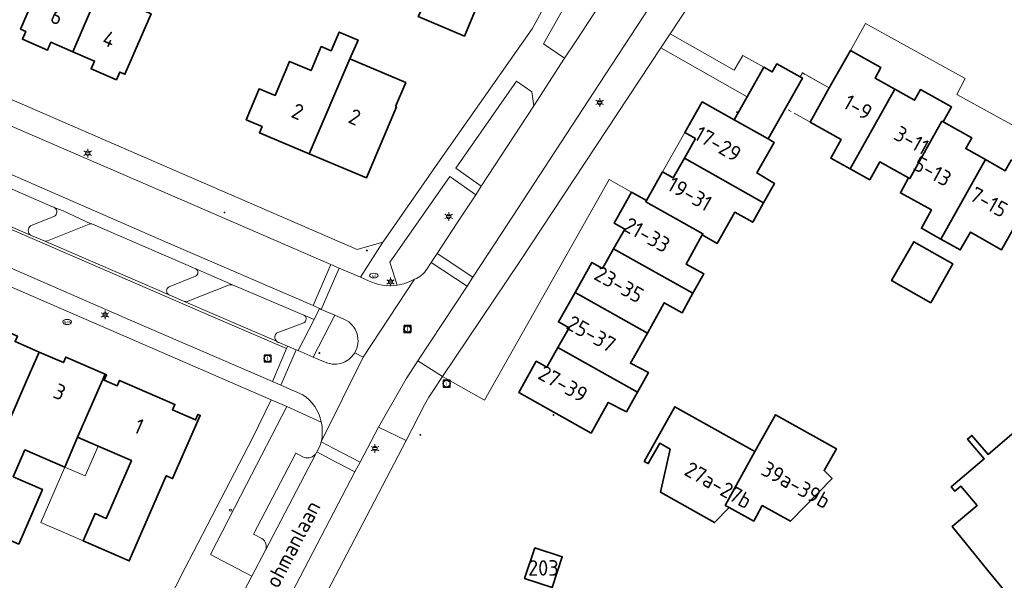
# Model space of a CAD drawing. Header units: metres. Extents: x 140853 to 145288, y 474558 to 480269.
# Tile 304 of 428: x 144495 to 144609, y 478325 to 478390. Entities that reach past the tile are written whole.
import ezdxf
from ezdxf.enums import TextEntityAlignment as Align

# ---------------------------------------------------------------- set-up
doc = ezdxf.new("R2010")
doc.units = ezdxf.units.M
doc.header["$MEASUREMENT"] = 0
doc.linetypes.add('AM-AS', pattern=[16, 10, -2, 2, -2])
for name, color, linetype, lineweight in [('B-WE-AM-AS_SPOOR_RAIL-G', 10, 'AM-AS', 18), ('B-WE-GR-BEPLANTING_CULTUUR_HEESTERS-G', 90, 'Continuous', 18), ('B-WE-GR-GRAS_KRUIDENRIJK-G', 80, 'Continuous', 18), ('B-WE-GR-GROENVOORZIENING-G', 80, 'Continuous', 18), ('B-WE-KL-ET_LS_OV_LICHTMAST-S', 190, 'Continuous', 18), ('B-WE-KL-GAS_PUT-S', 30, 'Continuous', 18), ('B-WE-KL-WATER_BRANDLEIDING_PUT-S', 150, 'Continuous', 18), ('B-WE-KL-WATER_PUT-S', 170, 'Continuous', 18), ('B-WE-OG-BEBOUWING-G', 7, 'Continuous', 35), ('B-WE-OG-BEBOUWING_BIJGEBOUW-G', 7, 'Continuous', 18), ('B-WE-OG-BEBOUWING_HUISNUMMER-T18', 10, 'Continuous', 18), ('B-WE-OG-BEBOUWING_STRAATNAAM-T18', 10, 'Continuous', 18), ('B-WE-OG-TERREIN_ERF-G', 7, 'Continuous', 18), ('B-WE-RI-GWA_RIOOLPUT-S', 30, 'Continuous', 18), ('B-WE-VH-GOOT-G', 170, 'Continuous', 18), ('B-WE-VH-VERHARDING_BETONSTRAATSTEEN-G', 252, 'Continuous', 18), ('B-WE-VH-VERHARDING_TEGEL-G', 252, 'Continuous', 18), ('X-XX-XX-ALGEMEEN-S', 7, 'Continuous', 18)]:
    doc.layers.add(name, color=color, linetype=linetype, lineweight=lineweight)
doc.styles.add('NLCS-ISO', font='txt')

# ---------------------------------------------------------------- blocks, each defined once
blk = doc.blocks.new('SIE-WEG_AFVALBAK_TYPE_01')
for radius in [0.25, 0.156]:
    blk.add_circle((0, 0), radius)
blk = doc.blocks.new('B-SIE-WEG_LICHTMAST-SO')
at = {"ltscale": 0.1}
for p, q in [((-1.1, 0.63), (-2.19, 1.27)), ((0, 1.27), (0, 2.53)), ((1.1, 0.63), (2.19, 1.27)), ((-1.1, -0.63), (-2.19, -1.27)), ((0, -1.27), (0, -2.53)), ((1.1, -0.63), (2.19, -1.27))]:
    blk.add_line(p, q, dxfattribs=at)
at = {"flags": 128}
for points in [[(-1.16, 0.5), (1.16, 0.5)], [(-1.16, -0.5), (1.16, -0.5)]]:
    blk.add_lwpolyline(points, dxfattribs=at)
at = {"ltscale": 0.1}
blk.add_circle((0, 0), 1.27, dxfattribs=at)
at = {"style": 'NLCS-ISO'}
blk.add_attdef('TYPE', text='', height=1.8, dxfattribs=at).set_placement((0, 2.53), align=Align.BOTTOM_CENTER)
blk = doc.blocks.new('SRI-PUT_INSPECTIE-SO')
at = {"lineweight": -3, "flags": 128}
blk.add_lwpolyline([(-2, -2), (2, -2), (2, 2), (-2, 2)], close=True, dxfattribs=at)
at = {"lineweight": -3, "ltscale": 1.5}
blk.add_circle((0, 0), 2, dxfattribs=at)
at = {"ltscale": 0.1, "style": 'NLCS-ISO'}
blk.add_text('I', height=2.5, dxfattribs=at).set_placement((0, -0.01), align=Align.MIDDLE_CENTER)
blk = doc.blocks.new('SKL-WATERLEIDINGPUT-SO')
at = {"color": 0, "linetype": 'ByBlock', "lineweight": 18}
blk.add_ellipse((0, 0), major_axis=(2.5, 0), ratio=0.54, dxfattribs=at)
at = {"color": 0, "linetype": 'ByBlock', "lineweight": 18, "style": 'NLCS-ISO'}
blk.add_text('wl', height=1.8, dxfattribs=at).set_placement((0, 0), align=Align.MIDDLE_CENTER)
blk = doc.blocks.new('SKL-GAS_PUT-SO')
at = {"color": 0, "linetype": 'ByBlock', "lineweight": 18}
blk.add_ellipse((0, 0), major_axis=(2.5, 0), ratio=0.601255, dxfattribs=at)
at = {"color": 0, "linetype": 'ByBlock', "lineweight": 18, "style": 'NLCS-ISO'}
blk.add_text('gas', height=1.8, dxfattribs=at).set_placement((0.12, 0.3), align=Align.MIDDLE_CENTER)
blk = doc.blocks.new('SIE-WEG_STRAATPOT_BRANDKRAAN-SO')
blk.add_ellipse((0, 0), major_axis=(-0.729, 0), ratio=0.685994)
at = {"style": 'NLCS-ISO'}
blk.add_text('BR', height=0.4, dxfattribs=at).set_placement((-0.3, -0.15))

msp = doc.modelspace()

# ---------------------------------------------------------------- linework, layer by layer
at = {"layer": 'B-WE-AM-AS_SPOOR_RAIL-G', "ltscale": 0.2, "flags": 128}
msp.add_lwpolyline([(144589.037, 478382.429), (144585.909, 478384.19), (144585.646, 478383.719), (144585.909, 478383.573), (144583.942, 478380.066), (144586.801, 478378.456), (144589.037, 478382.429)], close=True, dxfattribs=at)
at = {"layer": 'B-WE-GR-BEPLANTING_CULTUUR_HEESTERS-G', "ltscale": 0.2, "flags": 128}
msp.add_lwpolyline([(144566.048, 478370.314), (144567.785, 478369.333), (144569.671, 478372.674), (144572.253, 478377.246), (144574.258, 478380.797), (144577.991, 478378.722), (144579.48, 478381.388), (144569.471, 478387.106), (144553.062, 478362.269), (144544.085, 478348.869), (144548.98, 478346.128), (144563.456, 478371.774), (144566.048, 478370.314)], close=True, dxfattribs=at)
for points in [[(144496.213, 478366.405, 0.4958525), (144496.215, 478365.32), (144496.215, 478365.32), (144497.788, 478364.666), (144497.788, 478364.666, 0.1825634), (144498.188, 478364.647), (144498.188, 478364.647), (144503.036, 478366.603), (144503.036, 478366.603, -0.126544), (144503.226, 478366.649), (144503.226, 478366.649), (144500, 478368.16), (144499.046, 478368.496), (144499.046, 478368.496, -0.5252368), (144498.993, 478367.527), (144498.993, 478367.527), (144496.213, 478366.405)], [(144512.333, 478359.309, 0.6510564), (144512.317, 478358.369), (144512.317, 478358.369), (144514.007, 478357.638), (144514.432, 478357.624), (144519.219, 478359.514), (144519.219, 478359.514, -0.1079404), (144519.691, 478359.541), (144519.691, 478359.541), (144515.407, 478361.392), (144515.407, 478361.392, -0.6478441), (144515.385, 478360.543), (144515.385, 478360.543), (144512.333, 478359.309)], [(144526.095, 478352.41), (144527.071, 478352.006), (144527.312, 478351.909), (144529.176, 478355.532), (144527.974, 478356.027), (144527.974, 478356.027, -0.6180785), (144527.969, 478355.142), (144527.969, 478355.142), (144524.944, 478354.015), (144524.944, 478354.015, 0.5169232), (144524.803, 478352.98), (144524.803, 478352.98, 0.1756496), (144525.201, 478352.808), (144525.201, 478352.808), (144526.095, 478352.41)]]:
    msp.add_lwpolyline(points, format="xyb", close=True, dxfattribs=at)
at = {"layer": 'B-WE-GR-GRAS_KRUIDENRIJK-G', "ltscale": 0.2, "flags": 128}
for points in [[(144575.667, 478413.153), (144571.309, 478415.619), (144558.709, 478392.629), (144555.843, 478387.563), (144558.284, 478385.899), (144559.617, 478387.897), (144574.156, 478410.141), (144574.855, 478411.193), (144574.855, 478411.193, 0.08876), (144575.667, 478413.153)], [(144542.257, 478361.377), (144542.759, 478362.133), (144543.45, 478363.189), (144545.794, 478366.768), (144547.95, 478369.996), (144544.933, 478372.118), (144538.544, 478362.987), (144537.98, 478362.181), (144538.817, 478359.505), (144538.817, 478359.505, 0.0951061), (144540.833, 478360.207), (144540.833, 478360.207, 0.1811865), (144542.257, 478361.377)], [(144521.93, 478325.68), (144523.512, 478328.692), (144523.512, 478328.692, 0.3896371), (144523.093, 478330.04), (144523.093, 478330.04), (144522.121, 478330.548), (144527.048, 478339.962), (144528.02, 478339.469), (144528.02, 478339.469, 0.296295), (144529.367, 478339.91), (144529.367, 478339.91), (144529.491, 478340.116), (144529.855, 478340.859), (144529.993, 478341.28), (144529.993, 478341.28, 0.1053537), (144529.997, 478343.596), (144529.997, 478343.596), (144526.017, 478345.401), (144521.322, 478336.347), (144517.111, 478328.178), (144518.445, 478327.486), (144521.93, 478325.68)]]:
    msp.add_lwpolyline(points, format="xyb", close=True, dxfattribs=at)
for points in [[(144583.767, 478408.783), (144570.533, 478388.73), (144577.999, 478384.478), (144578.992, 478386.22), (144581.409, 478384.842), (144582.41, 478384.285), (144582.939, 478385.228), (144585.646, 478383.719), (144585.909, 478384.19), (144589.037, 478382.429), (144591.489, 478386.785), (144593.228, 478389.906), (144604.804, 478383.523), (144603.874, 478381.675), (144616.405, 478374.761), (144618.451, 478379.96), (144618.74, 478380.792), (144619.572, 478380.503), (144620.425, 478382.647), (144621.931, 478386.487), (144622.146, 478387.198), (144605.171, 478396.732), (144583.767, 478408.783)], [(144554.686, 478380.334), (144554.487, 478381.97), (144552.68, 478383.203), (144545.618, 478373.118), (144548.588, 478370.993), (144554.686, 478380.334)]]:
    msp.add_lwpolyline(points, close=True, dxfattribs=at)
at = {"layer": 'B-WE-GR-GROENVOORZIENING-G', "ltscale": 0.2, "flags": 128}
msp.add_lwpolyline([(144487.563, 478373.504), (144498.763, 478368.614), (144498.763, 478368.614, -0.1332165), (144499.046, 478368.496), (144499.046, 478368.496), (144500, 478368.16), (144503.226, 478366.649), (144503.226, 478366.649, -0.1284414), (144503.413, 478366.595), (144503.413, 478366.595), (144515.407, 478361.392), (144515.407, 478361.392), (144519.691, 478359.541), (144527.974, 478356.027), (144529.176, 478355.532), (144529.814, 478356.773), (144529.053, 478357.146), (144512.521, 478364.28), (144489.873, 478374.139)], format="xyb", dxfattribs=at)
msp.add_lwpolyline([(144531.584, 478356.029), (144529.049, 478351.153), (144530.265, 478350.627), (144530.265, 478350.627, 0.3985116), (144533.888, 478351.645), (144533.888, 478351.645, 0.4444465), (144532.697, 478355.526), (144532.697, 478355.526), (144531.584, 478356.029)], format="xyb", close=True, dxfattribs=at)
at = {"layer": 'B-WE-OG-BEBOUWING-G', "ltscale": 0.2, "flags": 128}
for points in [[(144506.686, 478399.497), (144503.031, 478401.08), (144502.248, 478399.272), (144498.476, 478400.905), (144496.557, 478396.473), (144497.924, 478395.881), (144495.059, 478389.265), (144495.656, 478389.006), (144495.266, 478388.107), (144498.203, 478386.835), (144498.592, 478387.735), (144501.118, 478386.641), (144504.166, 478393.679), (144505.079, 478395.788), (144506.686, 478399.497)], [(144504.166, 478393.679), (144501.118, 478386.641), (144503.644, 478385.547), (144503.255, 478384.647), (144506.191, 478383.376), (144506.581, 478384.275), (144507.177, 478384.017), (144510.225, 478391.055), (144504.166, 478393.679)], [(144541.396, 478390.994), (144541.279, 478390.719), (144546.646, 478388.449), (144547.94, 478391.507), (144542.579, 478393.774), (144541.396, 478390.994)], [(144528.597, 478374.779), (144533.327, 478385.797), (144534.271, 478387.984), (144532.085, 478388.928), (144531.141, 478386.741), (144529.998, 478387.235), (144528.819, 478384.446), (144526.31, 478385.506), (144524.639, 478381.555), (144522.797, 478382.334), (144521.278, 478378.741), (144523.119, 478377.964), (144522.807, 478377.227), (144528.597, 478374.779)], [(144591.469, 478373.02), (144596.645, 478382.291), (144594.353, 478383.571), (144595.041, 478384.802), (144591.489, 478386.785), (144589.037, 478382.429), (144586.801, 478378.456), (144590.407, 478376.427), (144589.21, 478374.278), (144591.469, 478373.02)], [(144533.327, 478385.797), (144528.597, 478374.779), (144535.242, 478371.97), (144538.738, 478380.242), (144538.637, 478380.284), (144539.809, 478383.057), (144533.327, 478385.797)], [(144577.991, 478378.722), (144581.94, 478376.497), (144583.942, 478380.066), (144585.909, 478383.573), (144585.646, 478383.719), (144582.939, 478385.228), (144582.41, 478384.285), (144581.409, 478384.842), (144579.48, 478381.388), (144577.991, 478378.722)], [(144596.645, 478382.291), (144591.469, 478373.02), (144593.727, 478371.761), (144594.9, 478373.826), (144598.255, 478371.971), (144598.394, 478371.893), (144602.117, 478378.56), (144602.266, 478378.477), (144603.241, 478380.223), (144599.625, 478382.242), (144598.937, 478381.011), (144596.645, 478382.291)], [(144581.94, 478376.497), (144577.991, 478378.722), (144574.258, 478380.797), (144572.253, 478377.246), (144573.481, 478376.552), (144572.19, 478374.267), (144581.394, 478369.07), (144582.656, 478371.327), (144580.627, 478372.561), (144582.614, 478376.104), (144581.94, 478376.497)], [(144602.266, 478378.477), (144602.117, 478378.56), (144598.394, 478371.893), (144598.255, 478371.971), (144597.302, 478370.225), (144600.927, 478368.246), (144599.74, 478366.126), (144601.999, 478364.86), (144607.186, 478374.097), (144604.897, 478375.382), (144605.588, 478376.612), (144602.266, 478378.477)], [(144574.268, 478365.348), (144576.02, 478364.348), (144578.048, 478367.983), (144580.131, 478366.813), (144581.394, 478369.07), (144572.19, 478374.267), (144570.899, 478371.981), (144569.671, 478372.674), (144567.785, 478369.333), (144567.714, 478369.208), (144574.342, 478365.48), (144574.268, 478365.348)], [(144601.999, 478364.86), (144604.259, 478363.595), (144605.452, 478365.667), (144609.048, 478363.614), (144613.767, 478372.019), (144610.165, 478374.041), (144609.475, 478372.812), (144607.186, 478374.097), (144601.999, 478364.86)], [(144573.189, 478358.557), (144574.438, 478360.825), (144572.387, 478361.947), (144574.268, 478365.348), (144574.342, 478365.48), (144567.714, 478369.208), (144567.785, 478369.333), (144566.048, 478370.314), (144564.028, 478366.721), (144565.257, 478366.03), (144563.97, 478363.742), (144573.189, 478358.557)], [(144600.823, 478357.466), (144603.377, 478361.995), (144598.848, 478364.549), (144596.279, 478360.028), (144600.823, 478357.466)], [(144567.893, 478353.944), (144569.856, 478357.455), (144571.939, 478356.289), (144573.189, 478358.557), (144563.97, 478363.742), (144562.683, 478361.454), (144561.454, 478362.146), (144559.497, 478358.666), (144567.893, 478353.944)], [(144566.746, 478347.056), (144568.037, 478349.334), (144565.93, 478350.433), (144567.893, 478353.944), (144559.497, 478358.666), (144557.565, 478355.232), (144558.794, 478354.541), (144557.507, 478352.253), (144566.746, 478347.056)], [(144486.585, 478352.349), (144485.131, 478348.996), (144488.64, 478347.475), (144487.023, 478343.877), (144489.76, 478342.682), (144488.497, 478339.79), (144483.602, 478341.927), (144482.093, 478338.471), (144487.231, 478336.229), (144485.949, 478333.291), (144487.35, 478332.679), (144488.702, 478332.091), (144495.76, 478348.372), (144497.214, 478351.725), (144494.415, 478352.938), (144494.694, 478353.581), (144488.317, 478356.345), (144486.585, 478352.349)], [(144566.746, 478347.056), (144557.507, 478352.253), (144556.22, 478349.965), (144554.991, 478350.656), (144552.953, 478347.032), (144561.356, 478342.306), (144563.348, 478345.877), (144565.455, 478344.778), (144566.746, 478347.056)], [(144488.702, 478332.091), (144494.848, 478329.417), (144497.601, 478335.767), (144494.214, 478337.236), (144495.569, 478340.361), (144500.192, 478338.357), (144501.692, 478341.817), (144504.878, 478349.166), (144500.318, 478351.142), (144500.039, 478350.5), (144497.214, 478351.725), (144495.76, 478348.372), (144488.702, 478332.091)], [(144507.93, 478339.112), (144505.018, 478332.396), (144503.725, 478332.957), (144502.344, 478329.773), (144507.693, 478327.454), (144511.981, 478337.345), (144512.715, 478337.027), (144515.942, 478344.369), (144515.667, 478344.488), (144515.389, 478343.846), (144512.719, 478345.003), (144512.998, 478345.645), (144506.557, 478348.438), (144506.278, 478347.795), (144504.765, 478348.452), (144505.043, 478349.094), (144504.878, 478349.166), (144501.692, 478341.817), (144504.067, 478340.787), (144507.93, 478339.112)], [(144580.393, 478340.169), (144571.104, 478345.368), (144567.529, 478339.02), (144567.991, 478338.76), (144569.326, 478341.13), (144570.538, 478340.447), (144569.431, 478335.432), (144575.703, 478331.91), (144577.411, 478333.642), (144576.952, 478333.893), (144580.393, 478340.169)], [(144577.411, 478333.642), (144580.261, 478332.08), (144581.246, 478333.877), (144584.509, 478332.089), (144589.362, 478337.04), (144588.433, 478337.95), (144589.857, 478340.493), (144582.788, 478344.449), (144580.393, 478340.169), (144576.952, 478333.893), (144577.411, 478333.642)], [(144553.623, 478325.403), (144556.842, 478324.361), (144557.997, 478327.929), (144554.834, 478328.968), (144553.623, 478325.403)]]:
    msp.add_lwpolyline(points, close=True, dxfattribs=at)
msp.add_lwpolyline([(144611.858, 478343.571), (144607.484, 478339.839), (144605.602, 478342.045), (144605.1, 478341.617), (144607.047, 478339.334), (144603.205, 478336.057), (144603.633, 478335.555), (144604.31, 478336.132), (144606.212, 478333.903), (144603.321, 478331.437), (144605.997, 478328.155), (144607.465, 478326.354), (144609.83, 478323.453), (144609.149, 478322.879), (144609.574, 478322.374)], dxfattribs=at)
at = {"layer": 'B-WE-OG-BEBOUWING_BIJGEBOUW-G', "ltscale": 0.2, "flags": 128}
msp.add_lwpolyline([(144502.344, 478329.773), (144503.725, 478332.957), (144505.018, 478332.396), (144507.93, 478339.112), (144504.067, 478340.787), (144502.567, 478337.327), (144500.192, 478338.357), (144497.4, 478331.917), (144502.344, 478329.773)], close=True, dxfattribs=at)
at = {"layer": 'B-WE-OG-TERREIN_ERF-G', "ltscale": 0.2, "flags": 128}
for points in [[(144489.602, 478382.993), (144512.652, 478372.996), (144534.169, 478363.638), (144535.906, 478364.151), (144537.154, 478364.52), (144537.175, 478364.526), (144543.544, 478373.691), (144554.518, 478389.306), (144568.586, 478414.959), (144567.773, 478417.672), (144567.757, 478417.725), (144554.457, 478425.154), (144543.65, 478431.266), (144527.471, 478440.312), (144527.377, 478440.255), (144500, 478455.526), (144478.654, 478467.492)], [(144616.405, 478374.761), (144603.874, 478381.675), (144604.804, 478383.523), (144593.228, 478389.906), (144591.489, 478386.785), (144595.041, 478384.802), (144594.353, 478383.571), (144596.645, 478382.291), (144598.937, 478381.011), (144599.625, 478382.242), (144603.241, 478380.223), (144602.266, 478378.477), (144605.588, 478376.612), (144604.897, 478375.382), (144607.186, 478374.097), (144607.186, 478374.097), (144609.475, 478372.812)], [(144613.767, 478372.019), (144609.048, 478363.614), (144605.452, 478365.667), (144604.259, 478363.595), (144601.999, 478364.86), (144599.74, 478366.126), (144600.927, 478368.246), (144597.302, 478370.225), (144598.255, 478371.971), (144594.9, 478373.826), (144593.727, 478371.761), (144591.469, 478373.02), (144589.21, 478374.278), (144590.407, 478376.427), (144586.801, 478378.456), (144589.037, 478382.429), (144585.909, 478384.19), (144585.646, 478383.719), (144585.909, 478383.573), (144583.942, 478380.066), (144581.94, 478376.497), (144582.614, 478376.104), (144580.627, 478372.561), (144582.656, 478371.327), (144581.394, 478369.07), (144580.131, 478366.813), (144578.048, 478367.983), (144576.02, 478364.348), (144574.268, 478365.348), (144572.387, 478361.947), (144574.438, 478360.825), (144573.189, 478358.557), (144571.939, 478356.289), (144569.856, 478357.455), (144567.893, 478353.944), (144565.93, 478350.433), (144568.037, 478349.334), (144566.746, 478347.056), (144565.455, 478344.778), (144563.348, 478345.877), (144561.356, 478342.306), (144552.953, 478347.032), (144554.991, 478350.656), (144556.22, 478349.965), (144557.507, 478352.253), (144558.794, 478354.541), (144557.565, 478355.232), (144559.497, 478358.666), (144561.454, 478362.146), (144562.683, 478361.454), (144563.97, 478363.742), (144565.257, 478366.03), (144564.028, 478366.721), (144566.048, 478370.314), (144563.456, 478371.774), (144548.98, 478346.128), (144544.085, 478348.869), (144542.957, 478347.188), (144542.483, 478346.466), (144541.991, 478345.583), (144539.857, 478341.439), (144522.433, 478308.031)], [(144494.461, 478288.364), (144499.53, 478298.251), (144499.983, 478299.127), (144510.954, 478320.337), (144514.192, 478326.635), (144515.159, 478328.515), (144522.031, 478341.811), (144524.189, 478346.193), (144524.189, 478346.193), (144466.77, 478371.105)], [(144494.415, 478352.938), (144497.214, 478351.725), (144500.039, 478350.5), (144500.318, 478351.142), (144504.878, 478349.166), (144505.043, 478349.094), (144504.765, 478348.452), (144506.278, 478347.795), (144506.557, 478348.438), (144512.998, 478345.645), (144512.719, 478345.003), (144515.389, 478343.846), (144515.667, 478344.488), (144515.942, 478344.369), (144512.715, 478337.027), (144511.981, 478337.345), (144507.693, 478327.454), (144502.344, 478329.773), (144503.725, 478332.957), (144505.018, 478332.396), (144507.93, 478339.112), (144504.067, 478340.787), (144501.692, 478341.817), (144500.192, 478338.357), (144495.569, 478340.361), (144494.214, 478337.236), (144497.601, 478335.767), (144494.848, 478329.417)], [(144609.574, 478322.374), (144609.149, 478322.879), (144609.83, 478323.453), (144607.465, 478326.354), (144605.997, 478328.155), (144603.321, 478331.437), (144606.212, 478333.903), (144604.31, 478336.132), (144603.633, 478335.555), (144603.205, 478336.057), (144607.047, 478339.334), (144605.1, 478341.617), (144605.602, 478342.045), (144607.484, 478339.839), (144611.858, 478343.571)]]:
    msp.add_lwpolyline(points, dxfattribs=at)
for points in [[(144501.118, 478386.641), (144498.592, 478387.735), (144498.203, 478386.835), (144495.266, 478388.107), (144495.656, 478389.006), (144495.059, 478389.265), (144497.924, 478395.881), (144496.557, 478396.473), (144498.476, 478400.905), (144502.248, 478399.272), (144503.031, 478401.08), (144506.686, 478399.497), (144505.079, 478395.788), (144504.166, 478393.679), (144510.225, 478391.055), (144507.177, 478384.017), (144506.581, 478384.275), (144506.191, 478383.376), (144503.255, 478384.647), (144503.644, 478385.547), (144501.118, 478386.641)], [(144542.579, 478393.774), (144547.94, 478391.507), (144546.646, 478388.449), (144541.279, 478390.719), (144541.396, 478390.994), (144542.579, 478393.774)], [(144529.998, 478387.235), (144531.141, 478386.741), (144532.085, 478388.928), (144534.271, 478387.984), (144533.327, 478385.797), (144539.809, 478383.057), (144538.637, 478380.284), (144538.738, 478380.242), (144535.242, 478371.97), (144528.597, 478374.779), (144522.807, 478377.227), (144523.119, 478377.964), (144521.278, 478378.741), (144522.797, 478382.334), (144524.639, 478381.555), (144526.31, 478385.506), (144528.819, 478384.446), (144529.998, 478387.235)], [(144572.19, 478374.267), (144573.481, 478376.552), (144572.253, 478377.246), (144569.671, 478372.674), (144570.899, 478371.981), (144572.19, 478374.267)], [(144600.823, 478357.466), (144596.279, 478360.028), (144598.848, 478364.549), (144603.377, 478361.995), (144600.823, 478357.466)], [(144580.393, 478340.169), (144582.788, 478344.449), (144589.857, 478340.493), (144588.433, 478337.95), (144589.362, 478337.04), (144584.509, 478332.089), (144581.246, 478333.877), (144580.261, 478332.08), (144577.411, 478333.642), (144575.703, 478331.91), (144569.431, 478335.432), (144570.538, 478340.447), (144569.326, 478341.13), (144567.991, 478338.76), (144567.529, 478339.02), (144571.104, 478345.368), (144580.393, 478340.169)], [(144553.623, 478325.403), (144554.834, 478328.968), (144557.997, 478327.929), (144556.842, 478324.361), (144553.623, 478325.403)]]:
    msp.add_lwpolyline(points, close=True, dxfattribs=at)
at = {"layer": 'B-WE-VH-GOOT-G', "ltscale": 0.2, "flags": 128}
msp.add_lwpolyline([(144468.683, 478376.925), (144517.402, 478355.827), (144525.968, 478352.144)], dxfattribs=at)
at = {"layer": 'B-WE-VH-VERHARDING_BETONSTRAATSTEEN-G', "ltscale": 0.2, "flags": 128}
msp.add_lwpolyline([(144568.586, 478414.959), (144554.518, 478389.306), (144543.544, 478373.691), (144537.175, 478364.526), (144537.154, 478364.52), (144534.576, 478360.419), (144535.498, 478360.023), (144535.498, 478360.023, 0.1518686), (144538.817, 478359.505), (144538.817, 478359.505), (144537.98, 478362.181), (144538.544, 478362.987), (144544.933, 478372.118), (144547.95, 478369.996), (144548.588, 478370.993), (144545.618, 478373.118), (144552.68, 478383.203), (144554.487, 478381.97), (144554.686, 478380.334), (144558.284, 478385.899), (144555.843, 478387.563), (144558.709, 478392.629)], format="xyb", dxfattribs=at)
for points in [[(144570.533, 478388.73), (144583.767, 478408.783), (144580.474, 478410.559), (144580.241, 478410.259), (144578.997, 478408.411), (144578.284, 478407.368), (144563.709, 478385.095), (144561.674, 478381.958), (144550.941, 478365.526), (144547.619, 478360.453), (144546.939, 478359.401), (144541.219, 478350.693), (144544.085, 478348.869), (144553.062, 478362.269), (144569.471, 478387.106), (144570.533, 478388.73)], [(144578.284, 478407.368), (144574.156, 478410.141), (144559.617, 478387.897), (144558.284, 478385.899), (144554.686, 478380.334), (144548.588, 478370.993), (144547.95, 478369.996), (144545.794, 478366.768), (144543.45, 478363.189), (144547.619, 478360.453), (144550.941, 478365.526), (144561.674, 478381.958), (144563.709, 478385.095), (144578.284, 478407.368)], [(144531.097, 478361.895), (144513.867, 478369.367), (144491.177, 478379.18), (144472.652, 478387.228), (144470.615, 478382.446), (144475.201, 478380.468), (144489.873, 478374.139), (144512.521, 478364.28), (144529.053, 478357.146), (144531.097, 478361.895)], [(144542.759, 478362.133), (144546.939, 478359.401), (144547.619, 478360.453), (144543.45, 478363.189), (144542.759, 478362.133)], [(144529.053, 478357.146), (144529.814, 478356.773), (144530.001, 478356.69), (144532.063, 478361.499), (144531.097, 478361.895), (144529.053, 478357.146)], [(144527.312, 478351.909), (144529.049, 478351.153), (144531.584, 478356.029), (144530.001, 478356.69), (144529.814, 478356.773), (144529.176, 478355.532), (144527.312, 478351.909)], [(144527.071, 478352.006), (144526.095, 478352.41), (144525.968, 478352.144), (144524.315, 478348.302), (144525.286, 478347.887), (144527.071, 478352.006)], [(144539.857, 478341.439), (144541.991, 478345.583), (144542.483, 478346.466), (144542.957, 478347.188), (144544.085, 478348.869), (144541.219, 478350.693), (144539.877, 478348.602), (144536.648, 478342.989), (144539.857, 478341.439)], [(144533.909, 478337.799), (144519.272, 478309.662), (144517.504, 478306.248), (144520.651, 478304.618), (144522.433, 478308.031), (144539.857, 478341.439), (144536.648, 478342.989), (144534.508, 478338.912), (144533.909, 478337.799)], [(144530.913, 478339.37), (144533.909, 478337.799), (144534.508, 478338.912), (144531.456, 478340.512), (144529.993, 478341.28), (144529.855, 478340.859), (144529.491, 478340.116), (144530.913, 478339.37)]]:
    msp.add_lwpolyline(points, close=True, dxfattribs=at)
for points in [[(144491.177, 478379.18), (144513.867, 478369.367), (144531.097, 478361.895), (144532.063, 478361.499), (144534.576, 478360.419), (144537.154, 478364.52), (144535.906, 478364.151), (144534.169, 478363.638), (144512.652, 478372.996), (144489.602, 478382.993)], [(144517.64, 478317.417), (144521.93, 478325.68), (144518.445, 478327.486), (144517.111, 478328.178), (144521.322, 478336.347), (144526.017, 478345.401), (144524.189, 478346.193), (144522.031, 478341.811), (144515.159, 478328.515), (144514.192, 478326.635), (144510.954, 478320.337)], [(144489.255, 478251.798), (144500, 478272.492), (144505.084, 478282.275), (144513.382, 478298.331), (144515.384, 478302.156), (144516.409, 478304.135), (144517.504, 478306.248), (144519.272, 478309.662), (144533.909, 478337.799), (144530.913, 478339.37), (144529.491, 478340.116), (144529.367, 478339.91), (144523.512, 478328.692), (144521.93, 478325.68), (144517.64, 478317.417), (144507.912, 478298.664), (144504.659, 478292.407), (144500.654, 478284.717), (144500.338, 478284.053), (144500, 478283.398), (144499.798, 478283.006), (144496.04, 478275.8), (144492.96, 478269.84)]]:
    msp.add_lwpolyline(points, dxfattribs=at)
for points in [[(144479.667, 478372.525, -0.150252), (144479.308, 478372.679), (144479.308, 478372.679), (144468.866, 478377.165), (144468.866, 478377.165, -0.1392202), (144468.047, 478377.197), (144468.047, 478377.197), (144468.683, 478376.925), (144467.034, 478373.115), (144489.039, 478363.602), (144507.717, 478355.481), (144524.315, 478348.302), (144525.968, 478352.144), (144526.095, 478352.41), (144525.201, 478352.808), (144525.201, 478352.808, -0.1756496), (144524.803, 478352.98), (144524.803, 478352.98), (144514.007, 478357.638), (144512.317, 478358.369), (144497.788, 478364.666), (144496.215, 478365.32), (144481.667, 478371.644), (144479.667, 478372.525)], [(144466.031, 478373.502), (144464.648, 478370.281), (144466.77, 478371.105), (144524.189, 478346.193), (144526.017, 478345.401), (144529.997, 478343.596), (144529.997, 478343.596, 0.2058694), (144527.84, 478346.758), (144527.84, 478346.758), (144525.286, 478347.887), (144524.315, 478348.302), (144507.717, 478355.481), (144489.039, 478363.602), (144467.034, 478373.115), (144466.031, 478373.502)], [(144486.866, 478373.497), (144482.381, 478371.678), (144482.381, 478371.678, -0.2016239), (144481.667, 478371.644), (144481.667, 478371.644), (144496.215, 478365.32), (144496.215, 478365.32, -0.4958525), (144496.213, 478366.405), (144496.213, 478366.405), (144498.993, 478367.527), (144498.993, 478367.527, 0.5252368), (144499.046, 478368.496), (144499.046, 478368.496, 0.1332165), (144498.763, 478368.614), (144498.763, 478368.614), (144487.563, 478373.504), (144487.563, 478373.504, 0.1076076), (144486.866, 478373.497)], [(144503.226, 478366.649, 0.126544), (144503.036, 478366.603), (144503.036, 478366.603), (144498.188, 478364.647), (144498.188, 478364.647, -0.1825634), (144497.788, 478364.666), (144497.788, 478364.666), (144512.317, 478358.369), (144512.317, 478358.369, -0.6510564), (144512.333, 478359.309), (144512.333, 478359.309), (144515.385, 478360.543), (144515.385, 478360.543, 0.6478441), (144515.407, 478361.392), (144515.407, 478361.392), (144503.413, 478366.595), (144503.413, 478366.595, 0.1284414), (144503.226, 478366.649)], [(144529.993, 478341.28), (144531.456, 478340.512), (144534.508, 478338.912), (144536.648, 478342.989), (144539.877, 478348.602), (144541.219, 478350.693), (144546.939, 478359.401), (144542.759, 478362.133), (144542.257, 478361.377), (144542.257, 478361.377, -0.1811865), (144540.833, 478360.207), (144540.833, 478360.207), (144534.857, 478351.139), (144529.993, 478341.28)], [(144533.888, 478351.645), (144534.857, 478351.139), (144540.833, 478360.207), (144540.833, 478360.207, -0.0951061), (144538.817, 478359.505), (144538.817, 478359.505, -0.1518686), (144535.498, 478360.023), (144535.498, 478360.023), (144534.576, 478360.419), (144532.063, 478361.499), (144530.001, 478356.69), (144531.584, 478356.029), (144532.697, 478355.526), (144532.697, 478355.526, -0.4444465), (144533.888, 478351.645)], [(144524.803, 478352.98, -0.5169232), (144524.944, 478354.015), (144524.944, 478354.015), (144527.969, 478355.142), (144527.969, 478355.142, 0.6180785), (144527.974, 478356.027), (144527.974, 478356.027), (144519.691, 478359.541), (144519.691, 478359.541, 0.1079404), (144519.219, 478359.514), (144519.219, 478359.514), (144514.432, 478357.624), (144514.007, 478357.638), (144524.803, 478352.98)], [(144534.857, 478351.139), (144533.888, 478351.645), (144533.888, 478351.645, -0.3985116), (144530.265, 478350.627), (144530.265, 478350.627), (144529.049, 478351.153), (144527.312, 478351.909), (144527.071, 478352.006), (144525.286, 478347.887), (144527.84, 478346.758), (144527.84, 478346.758, -0.2058694), (144529.997, 478343.596), (144529.997, 478343.596, -0.1053537), (144529.993, 478341.28), (144529.993, 478341.28), (144534.857, 478351.139)], [(144523.093, 478330.04, -0.3896371), (144523.512, 478328.692), (144523.512, 478328.692), (144529.367, 478339.91), (144529.367, 478339.91, -0.296295), (144528.02, 478339.469), (144528.02, 478339.469), (144527.048, 478339.962), (144522.121, 478330.548), (144523.093, 478330.04)]]:
    msp.add_lwpolyline(points, format="xyb", close=True, dxfattribs=at)
at = {"layer": 'B-WE-VH-VERHARDING_TEGEL-G', "ltscale": 0.2, "flags": 128}
msp.add_lwpolyline([(144581.409, 478384.842), (144578.992, 478386.22), (144577.999, 478384.478), (144570.533, 478388.73), (144569.471, 478387.106), (144579.48, 478381.388), (144581.409, 478384.842)], close=True, dxfattribs=at)

# ---------------------------------------------------------------- block references
at = {"layer": 'B-WE-KL-ET_LS_OV_LICHTMAST-S', "xscale": 0.2, "yscale": 0.2, "zscale": 0.2}
for p in [(144562.352, 478380.744), (144502.866, 478374.847), (144544.808, 478367.494), (144538.048, 478359.884), (144504.877, 478356.05), (144536.237, 478340.516)]:
    msp.add_blockref('B-SIE-WEG_LICHTMAST-SO', p, dxfattribs=at)
at = {"layer": 'B-WE-KL-GAS_PUT-S', "xscale": 0.2, "yscale": 0.2, "zscale": 0.2}
msp.add_blockref('SKL-GAS_PUT-SO', (144500.473, 478355.225), dxfattribs=at)
at = {"layer": 'B-WE-KL-WATER_BRANDLEIDING_PUT-S', "xscale": 0.2, "yscale": 0.2, "zscale": 0.2}
msp.add_blockref('SIE-WEG_STRAATPOT_BRANDKRAAN-SO', (144519.448, 478333.353), dxfattribs=at)
at = {"layer": 'B-WE-KL-WATER_PUT-S', "xscale": 0.2, "yscale": 0.2, "zscale": 0.2}
msp.add_blockref('SKL-WATERLEIDINGPUT-SO', (144536.121, 478360.614), dxfattribs=at)
at = {"layer": 'B-WE-RI-GWA_RIOOLPUT-S', "xscale": 0.2, "yscale": 0.2, "zscale": 0.2}
for p in [(144540.013, 478354.384), (144540.041, 478354.432), (144523.767, 478350.986), (144544.56, 478348.056)]:
    msp.add_blockref('SRI-PUT_INSPECTIE-SO', p, dxfattribs=at)
at = {"layer": 'X-XX-XX-ALGEMEEN-S', "xscale": 0.2, "yscale": 0.2, "zscale": 0.2}
for p in [(144578.316, 478379.607), (144518.761, 478367.955), (144535.311, 478363.542), (144529.783, 478351.614), (144556.992, 478344.416), (144541.515, 478342.106)]:
    msp.add_blockref('SIE-WEG_AFVALBAK_TYPE_01', p, dxfattribs=at)

# ---------------------------------------------------------------- texts
at = {"layer": 'B-WE-OG-BEBOUWING_HUISNUMMER-T18', "style": 'NLCS-ISO'}
for s, rotation, p in [('6', 336.6, (144499.288, 478390.724)), ('4', 336.6, (144505.348, 478388.1)), ('2', 337.1, (144527.26, 478379.687)), ('1-9', 330.6, (144592.361, 478380.18)), ('2', 337.1, (144533.892, 478379.05)), ('17-29', 330.5, (144576.1, 478375.924)), ('3-11', 331.1, (144598.603, 478376.349)), ('5-13', 331.4, (144601.03, 478372.747)), ('19-31', 330.5, (144572.823, 478370.121)), ('7-15', 330.7, (144607.574, 478369.158)), ('21-33', 330.7, (144567.845, 478365.349)), ('23-35', 330.7, (144564.605, 478359.589)), ('25-37', 330.7, (144561.374, 478353.844)), ('27-39', 330.7, (144558.102, 478348.027)), ('3', 336.6, (144499.599, 478347.094)), ('1', 336.5, (144508.817, 478343.098)), ('27a-27b', 330.7, (144576.13, 478336.258)), ('39a-39b', 331.3, (144585.165, 478336.291))]:
    msp.add_text(s, height=1.8, rotation=rotation, dxfattribs=at).set_placement(p, align=Align.MIDDLE_CENTER)
msp.add_text('203', height=1.8, dxfattribs=at).set_placement((144555.806, 478326.635), align=Align.MIDDLE_CENTER)
at = {"layer": 'B-WE-OG-BEBOUWING_STRAATNAAM-T18', "style": 'NLCS-ISO'}
msp.add_text('De Savornin Lohmanlaan', height=1.8, rotation=62.6, dxfattribs=at).set_placement((144523.198, 478322.655), align=Align.MIDDLE_CENTER)

doc.saveas('drawing.dxf')
